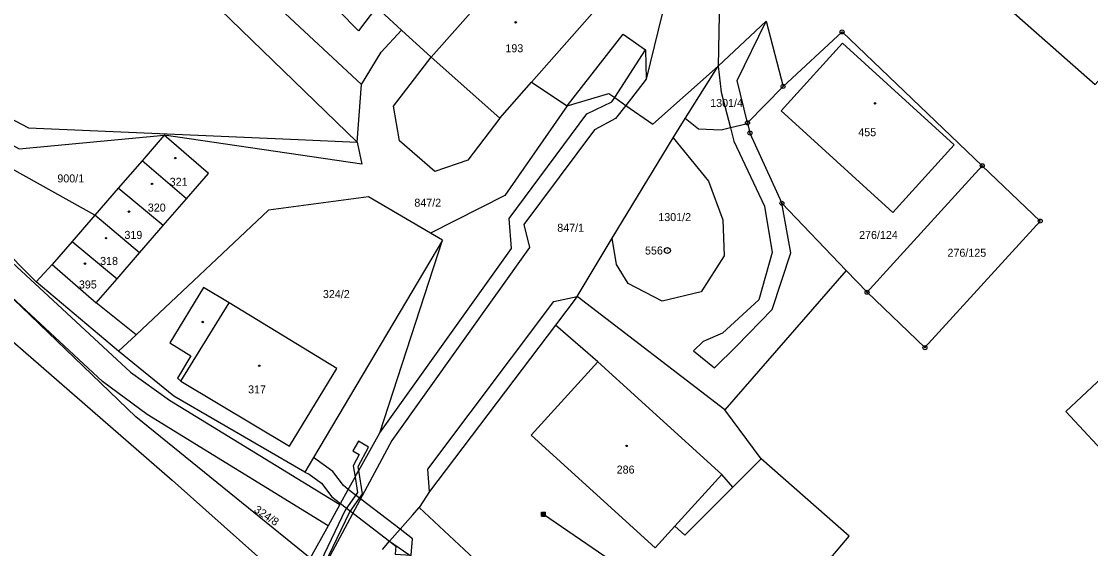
# Model space of a CAD drawing. Extents: x -745926 to -742978, y -968282 to -965689.
# Drawn here: x -745176.7 to -745043.2, y -966916.9 to -966851.1 of the extents above; entities that cross this region are included whole.
import ezdxf

# ---------------------------------------------------------------- set-up
doc = ezdxf.new("R2010")
doc.units = 0
for name, color, linetype in [('Hranice parcel', 7, 'Continuous'), ('Parcelní čísla', 7, 'Continuous'), ('Poz předměty', 7, 'Continuous'), ('Vnitřní kresba', 7, 'Continuous'), ('Věcná břemena k části', 7, 'Continuous'), ('Značky bodu BP', 7, 'Continuous'), ('Značky budov', 7, 'Continuous')]:
    doc.layers.add(name, color=color, linetype=linetype)

msp = doc.modelspace()

# ---------------------------------------------------------------- linework, layer by layer
at = {"layer": 'Hranice parcel'}
for p, q in [((-745129.23, -966852.15), (-745132.34, -966849.29)), ((-745112.97, -966858.64), (-745104.77, -966849.38)), ((-745125.53, -966855.54), (-745129.23, -966852.15)), ((-745089.67, -966856.63), (-745083.68, -966851.03)), ((-745083.68, -966851.03), (-745081.57, -966859.18)), ((-745167.54, -966875.26), (-745202.76, -966855.54)), ((-745097.85, -966863.89), (-745089.67, -966856.63)), ((-745093.78, -966863.17), (-745089.67, -966856.63)), ((-745112.97, -966858.64), (-745108.55, -966861.59)), ((-745081.57, -966859.18), (-745086.01, -966863.72)), ((-745158.86, -966865.27), (-745161.63, -966868.45)), ((-745161.63, -966868.45), (-745164.6, -966871.87)), ((-745156.09, -966873.22), (-745161.63, -966868.45)), ((-745164.6, -966871.87), (-745167.54, -966875.26)), ((-745158.99, -966876.55), (-745164.6, -966871.87)), ((-745158.99, -966876.55), (-745156.09, -966873.22)), ((-745167.54, -966875.26), (-745170.37, -966878.52)), ((-745161.94, -966879.95), (-745167.54, -966875.26)), ((-745161.94, -966879.95), (-745158.99, -966876.55)), ((-745124.12, -966878.35), (-745125.6, -966877.5)), ((-745170.37, -966878.52), (-745164.76, -966883.2)), ((-745131.95, -966902.41), (-745124.12, -966878.35)), ((-745164.76, -966883.2), (-745161.94, -966879.95)), ((-745073.68, -966882.16), (-745088.85, -966899.54)), ((-745071.08, -966884.88), (-745073.68, -966882.16)), ((-745166.58, -966896), (-745179.76, -966883.79)), ((-745167.35, -966886.19), (-745164.76, -966883.2)), ((-745088.85, -966899.54), (-745107.28, -966885.4)), ((-745162.38, -966890.19), (-745167.35, -966886.19)), ((-745161, -966900.13), (-745166.58, -966896)), ((-745158.2, -966898.34), (-745136.92, -966911.36)), ((-745138.4, -966914.03), (-745161, -966900.13)), ((-745136.85, -966911.25), (-745135.87, -966909.48)), ((-745136.92, -966911.36), (-745136.85, -966911.25)), ((-745127.82, -966912.65), (-745127.02, -966911.73)), ((-745127.02, -966911.73), (-745096.48, -966940.22)), ((-745138.4, -966914.03), (-745140.63, -966918.06)), ((-745131.61, -966916.97), (-745130.73, -966915.96)), ((-745083.65, -966927.46), (-745073.31, -966915.34))]:
    msp.add_line(p, q, dxfattribs=at)
for points in [[(-745046.6, -966836.67), (-745055.88, -966847.18), (-745042.58, -966858.93), (-745037.48, -966853.16)], [(-745214.4, -966838.2), (-745198.59, -966855.11), (-745176.97, -966866.98), (-745158.86, -966865.27)], [(-745210.7, -966838.16), (-745196.97, -966853.29), (-745175.81, -966864.35), (-745142.14, -966865.81), (-745134.77, -966866.14)], [(-745111.05, -966843.81), (-745113.35, -966841.78), (-745125.53, -966855.54)], [(-745134.77, -966866.14), (-745134.21, -966858.95), (-745131.75, -966854.9), (-745129.23, -966852.15)], [(-745081.57, -966859.18), (-745074.2, -966852.37), (-745056.69, -966869.07)], [(-745074.13, -966853.78), (-745081.01, -966861.34), (-745081.8, -966862.21), (-745080.46, -966863.43), (-745071.11, -966871.96), (-745067.86, -966874.9), (-745060.19, -966866.47), (-745074.13, -966853.78)], [(-745125.53, -966855.54), (-745116.95, -966863.14), (-745112.97, -966858.64)], [(-745204.57, -966857.59), (-745185.85, -966873.79), (-745163.08, -966894.85), (-745158.2, -966898.34)], [(-745108.55, -966861.59), (-745103.32, -966860.06), (-745102.59, -966860.57), (-745101.2, -966861.54), (-745097.85, -966863.89)], [(-745108.55, -966861.59), (-745116.3, -966872.8), (-745125.6, -966877.5)], [(-745107.28, -966885.4), (-745102.91, -966878.14), (-745095.31, -966865.6), (-745093.78, -966863.17)], [(-745086.01, -966863.72), (-745086.16, -966863.87), (-745088.14, -966864.36), (-745089.3, -966864.64), (-745092.11, -966864.5), (-745093.78, -966863.17)], [(-745086.01, -966863.72), (-745085.7, -966865), (-745081.72, -966873.76), (-745073.68, -966882.16)], [(-745156.09, -966873.22), (-745153.35, -966870.06), (-745158.86, -966865.27)], [(-745056.69, -966869.07), (-745049.45, -966875.98), (-745063.85, -966891.79), (-745071.08, -966884.88)], [(-745071.08, -966884.88), (-745069.06, -966882.66), (-745056.69, -966869.07)], [(-745125.6, -966877.5), (-745133.34, -966872.96), (-745145.85, -966874.64), (-745162.38, -966890.19)], [(-745170.37, -966878.52), (-745172.87, -966881.39), (-745167.35, -966886.19)], [(-745124.12, -966878.35), (-745140.21, -966905.51), (-745141.29, -966907.33), (-745157.66, -966897.85), (-745164.56, -966892.24), (-745162.38, -966890.19)], [(-745140.63, -966918.06), (-745162.42, -966900.43), (-745176.65, -966886.73), (-745179.76, -966883.79)], [(-745137.32, -966894.38), (-745150.77, -966886.18), (-745153.95, -966884.26), (-745158.17, -966891.19), (-745155.52, -966892.8), (-745157.21, -966895.58), (-745156.77, -966895.99), (-745143.23, -966904.09), (-745137.32, -966894.38)], [(-745107.28, -966885.4), (-745109.98, -966889), (-745125.72, -966909.76), (-745127.02, -966911.73)], [(-745073.31, -966915.34), (-745084.31, -966905.65), (-745088.85, -966899.54)], [(-745135.87, -966909.48), (-745135.03, -966907.97), (-745134.85, -966907.63), (-745134.56, -966907.12), (-745131.95, -966902.41)], [(-745136.92, -966911.36), (-745137.63, -966912.65), (-745138.4, -966914.03)], [(-745130.73, -966915.96), (-745129.4, -966914.45), (-745127.82, -966912.65)], [(-745130.73, -966915.96), (-745127.77, -966918), (-745124.34, -966918.62), (-745121.79, -966920.1), (-745120.21, -966922.81), (-745119.23, -966926), (-745116.26, -966928.61), (-745101.59, -966939.06), (-745093.53, -966943.04), (-745085.23, -966946.5)]]:
    msp.add_lwpolyline(points, dxfattribs=at)
at = {"layer": 'Poz předměty'}
for p, q in [((-745111.75, -966912.33), (-745111.25, -966912.33)), ((-745111.75, -966912.83), (-745111.75, -966912.33)), ((-745111.65, -966912.83), (-745111.65, -966912.33)), ((-745111.55, -966912.83), (-745111.55, -966912.33)), ((-745111.45, -966912.83), (-745111.45, -966912.33)), ((-745111.35, -966912.83), (-745111.35, -966912.33)), ((-745111.25, -966912.83), (-745111.25, -966912.33)), ((-745111.75, -966912.43), (-745111.25, -966912.43)), ((-745111.75, -966912.53), (-745111.25, -966912.53)), ((-745111.75, -966912.63), (-745111.25, -966912.63)), ((-745111.75, -966912.73), (-745111.25, -966912.73)), ((-745111.75, -966912.83), (-745111.25, -966912.83)), ((-745111.5, -966912.58), (-745084.86, -966930.74))]:
    msp.add_line(p, q, dxfattribs=at)
at = {"layer": 'Vnitřní kresba'}
for p, q in [((-745093.51, -966837.07), (-745098.66, -966858.28)), ((-745089.48, -966847.67), (-745089.67, -966856.63)), ((-745132.34, -966849.29), (-745134.6, -966852.23)), ((-745134.6, -966852.23), (-745137.1, -966849.68)), ((-745087.3, -966858.42), (-745083.68, -966851.03)), ((-745108.55, -966861.59), (-745101.55, -966852.64)), ((-745101.55, -966852.64), (-745098.77, -966854.6)), ((-745102.59, -966860.57), (-745098.77, -966854.6)), ((-745098.77, -966854.6), (-745098.66, -966858.28)), ((-745174.85, -966883.56), (-745202.76, -966855.54)), ((-745130.24, -966861.64), (-745125.53, -966855.54)), ((-745089.67, -966856.63), (-745089.31, -966859.91)), ((-745098.66, -966858.28), (-745101.2, -966861.54)), ((-745086.01, -966863.72), (-745087.3, -966858.42)), ((-745089.31, -966859.91), (-745088.14, -966864.36)), ((-745106.08, -966862.58), (-745102.94, -966861.1)), ((-745102.94, -966861.1), (-745102.59, -966860.57)), ((-745101.2, -966861.54), (-745102.48, -966863.19)), ((-745129.49, -966865.97), (-745130.24, -966861.64)), ((-745115.77, -966875.66), (-745106.08, -966862.58)), ((-745116.95, -966863.14), (-745120.96, -966868.4)), ((-745102.48, -966863.19), (-745105.14, -966864.59)), ((-745134.2, -966868.9), (-745158.86, -966865.27)), ((-745105.14, -966864.59), (-745113.93, -966876.4)), ((-745095.31, -966865.6), (-745090.89, -966871.01)), ((-745088.14, -966864.36), (-745087.71, -966866.01)), ((-745134.77, -966866.14), (-745134.2, -966868.9)), ((-745125.06, -966869.78), (-745129.49, -966865.97)), ((-745087.71, -966866.01), (-745083.89, -966874.14)), ((-745120.96, -966868.4), (-745125.06, -966869.78)), ((-745090.89, -966871.01), (-745089.11, -966875.83)), ((-745083.89, -966874.14), (-745082.92, -966879.91)), ((-745080.6, -966879.94), (-745081.72, -966873.76)), ((-745115.49, -966879.42), (-745115.77, -966875.66)), ((-745089.11, -966875.83), (-745088.93, -966880.31)), ((-745113.93, -966876.4), (-745113.25, -966879.29)), ((-745102.39, -966881.42), (-745102.91, -966878.14)), ((-745131.95, -966902.41), (-745115.49, -966879.42)), ((-745113.25, -966879.29), (-745130.44, -966903.39)), ((-745082.92, -966879.91), (-745084.6, -966885.8)), ((-745082.93, -966887.02), (-745080.6, -966879.94)), ((-745172.87, -966881.39), (-745174.85, -966883.56)), ((-745100.9, -966883.76), (-745102.39, -966881.42)), ((-745088.93, -966880.31), (-745091.79, -966884.83)), ((-745186.49, -966883.45), (-745157.85, -966908.35)), ((-745164.56, -966892.24), (-745174.85, -966883.56)), ((-745096.68, -966885.97), (-745100.9, -966883.76)), ((-745110.21, -966886.04), (-745107.28, -966885.4)), ((-745091.79, -966884.83), (-745096.68, -966885.97)), ((-745156.77, -966895.99), (-745150.77, -966886.18)), ((-745125.92, -966906.96), (-745110.21, -966886.04)), ((-745084.6, -966885.8), (-745089.13, -966889.99)), ((-745087.39, -966891.61), (-745082.93, -966887.02)), ((-745104.7, -966893.55), (-745109.98, -966889)), ((-745089.13, -966889.99), (-745091.54, -966891)), ((-745091.54, -966891), (-745092.76, -966892.18)), ((-745092.76, -966892.18), (-745090.14, -966894.29)), ((-745090.14, -966894.29), (-745087.39, -966891.61)), ((-745113.03, -966902.7), (-745104.7, -966893.55)), ((-745104.7, -966893.55), (-745089.22, -966907.64)), ((-745046.24, -966899.76), (-745040.39, -966894.26)), ((-745038.74, -966907.86), (-745046.24, -966899.76)), ((-745097.55, -966916.79), (-745113.03, -966902.7)), ((-745130.44, -966903.39), (-745139.1, -966919.54)), ((-745087.85, -966909.2), (-745084.31, -966905.65)), ((-745125.72, -966909.76), (-745125.92, -966906.96)), ((-745089.22, -966907.64), (-745095.07, -966914.07)), ((-745087.85, -966909.2), (-745089.22, -966907.64)), ((-745157.85, -966908.35), (-745144.27, -966920.43)), ((-745093.85, -966915.2), (-745087.85, -966909.2)), ((-745095.07, -966914.07), (-745097.55, -966916.79)), ((-745095.07, -966914.07), (-745093.85, -966915.2))]:
    msp.add_line(p, q, dxfattribs=at)
at = {"layer": 'Věcná břemena k části'}
for points in [[(-745143.07, -966839.57), (-745147.01, -966836.48), (-745147.27, -966836.77), (-745155.81, -966845.69), (-745134.77, -966866.14), (-745134.21, -966858.95), (-745145.54, -966848.39)], [(-745135.32, -966904.66), (-745134.53, -966905.13), (-745135.26, -966906.53), (-745135.03, -966907.97), (-745134.73, -966909.89), (-745136.25, -966912.09), (-745139.3, -966918.45), (-745139.81, -966919.04), (-745139.39, -966919.54), (-745139.27, -966919.33), (-745138.8, -966918.79), (-745135.73, -966912.39), (-745134.09, -966910.03), (-745134.56, -966907.12), (-745134.64, -966906.63), (-745133.36, -966904.2), (-745134.6, -966903.46)], [(-745135.87, -966909.48), (-745136.49, -966909), (-745137.8, -966907.26), (-745140.21, -966905.51), (-745141.29, -966907.33), (-745140.74, -966907.6), (-745139.22, -966908.7), (-745137.93, -966910.42), (-745136.85, -966911.25), (-745130.73, -966915.96), (-745129.4, -966914.45)], [(-745129.4, -966914.45), (-745130.73, -966915.96), (-745129.94, -966916.57), (-745130.01, -966917.56), (-745128.02, -966917.71), (-745127.86, -966915.64)]]:
    msp.add_lwpolyline(points, close=True, dxfattribs=at)
at = {"layer": 'Značky bodu BP'}
for centre, radius in [((-745074.2, -966852.37), 0.25), ((-745074.2, -966852.37), 0.0152), ((-745081.57, -966859.18), 0.25), ((-745081.57, -966859.18), 0.0152), ((-745086.01, -966863.72), 0.25), ((-745086.01, -966863.72), 0.0152), ((-745085.7, -966865), 0.25), ((-745085.7, -966865), 0.0152), ((-745056.69, -966869.07), 0.25), ((-745056.69, -966869.07), 0.0152), ((-745081.72, -966873.76), 0.25), ((-745081.72, -966873.76), 0.0152), ((-745049.45, -966875.98), 0.25), ((-745049.45, -966875.98), 0.0152), ((-745096.02, -966879.66), 0.375), ((-745096.02, -966879.66), 0.015), ((-745071.08, -966884.88), 0.25), ((-745071.08, -966884.88), 0.0152), ((-745063.85, -966891.79), 0.25), ((-745063.85, -966891.79), 0.0152)]:
    msp.add_circle(centre, radius, dxfattribs=at)
at = {"layer": 'Značky budov'}
for centre in [(-745114.97, -966851.17), (-745070.07, -966861.29), (-745157.49, -966868.13), (-745160.38, -966871.35), (-745163.26, -966874.81), (-745166.15, -966878.12), (-745168.76, -966881.3), (-745154.05, -966888.59), (-745147, -966894.05), (-745101.12, -966904.06)]:
    msp.add_circle(centre, 0.0875, dxfattribs=at)

# ---------------------------------------------------------------- texts
at = {"layer": 'Parcelní čísla'}
for s, p in [('193', (-745116.25, -966854.91)), ('1301/4', (-745090.67, -966861.74)), ('455', (-745072.17, -966865.39)), ('900/1', (-745172.21, -966871.16)), ('321', (-745158.18, -966871.58)), ('847/2', (-745127.62, -966874.19)), ('320', (-745160.91, -966874.8)), ('1301/2', (-745097.15, -966875.99)), ('847/1', (-745109.77, -966877.32)), ('319', (-745163.83, -966878.21)), ('276/124', (-745072.07, -966878.22)), ('276/125', (-745061.03, -966880.44)), ('318', (-745166.87, -966881.46)), ('395', (-745169.52, -966884.4)), ('324/2', (-745139.04, -966885.6)), ('317', (-745148.39, -966897.5)), ('286', (-745102.35, -966907.51))]:
    msp.add_text(s, height=1, dxfattribs=at).set_placement(p)
msp.add_text('324/8', height=1, rotation=326, dxfattribs=at).set_placement((-745147.74, -966912.23))
at = {"layer": 'Značky bodu BP'}
msp.add_text('556', height=1, dxfattribs=at).set_placement((-745098.81, -966880.16))

doc.saveas('drawing.dxf')
